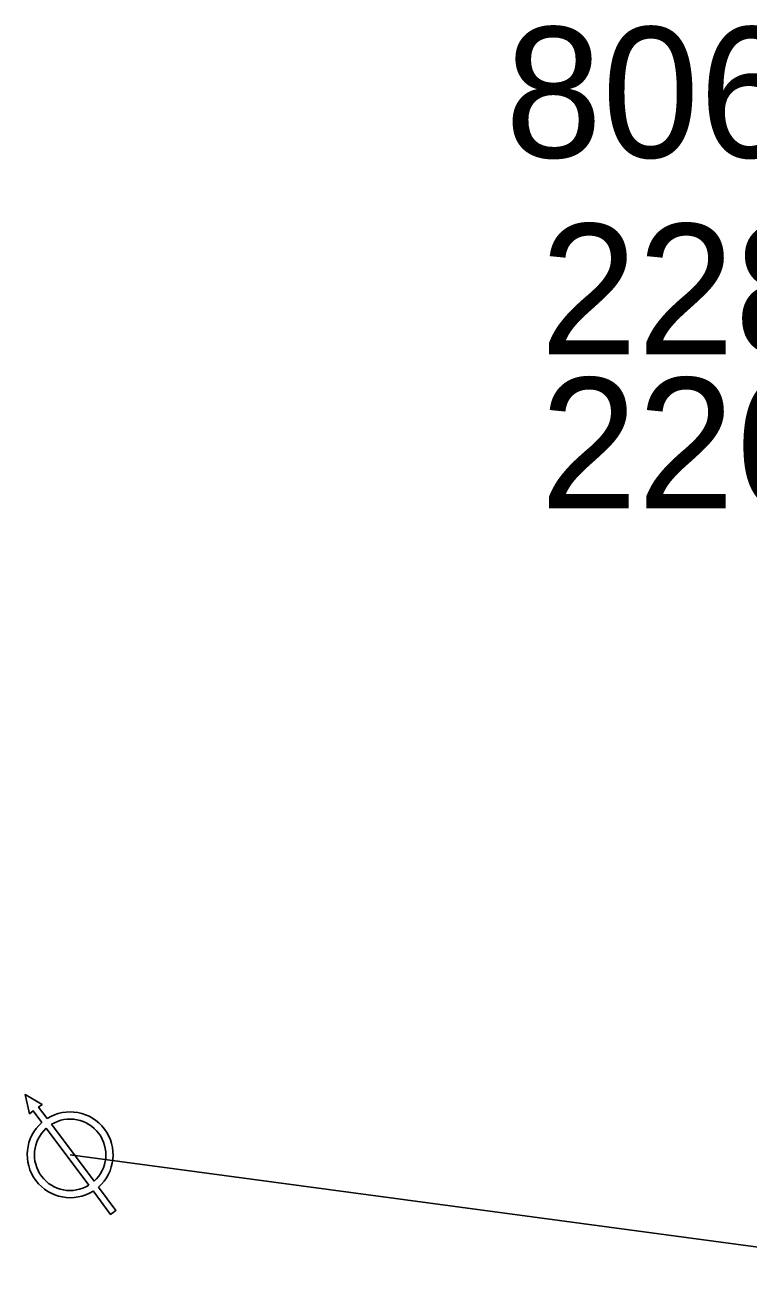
# Model space of a CAD drawing. Extents: x -595129 to -593591, y -1168385 to -1166898.
# Drawn here: x -594650.57 to -594642.81, y -1167215.88 to -1167202.44 of the extents above; entities that cross this region are included whole.
import ezdxf

# ---------------------------------------------------------------- set-up
doc = ezdxf.new("R2010")
doc.units = 0
for name, color, linetype in [('Identifikace', 7, 'Continuous'), ('Popis šachty', 7, 'Continuous'), ('V Odběrné místo', 7, 'Continuous'), ('V Přípojka', 7, 'Continuous')]:
    doc.layers.add(name, color=color, linetype=linetype)

msp = doc.modelspace()

# ---------------------------------------------------------------- linework, layer by layer
at = {"layer": 'V Odběrné místo'}
for p, q in [((-594650.343, -1167214.265), (-594649.885, -1167214.876)), ((-594649.829, -1167214.833), (-594650.286, -1167214.222))]:
    msp.add_line(p, q, dxfattribs=at)
for points in [[(-594650.332, -1167214.161), (-594650.425, -1167214.037), (-594650.386, -1167214.008), (-594650.569, -1167213.903), (-594650.52, -1167214.108), (-594650.482, -1167214.079), (-594650.389, -1167214.204)], [(-594649.84, -1167214.937), (-594649.652, -1167215.188), (-594649.595, -1167215.145), (-594649.782, -1167214.895)]]:
    msp.add_lwpolyline(points, dxfattribs=at)
for radius, start, end in [(0.46, 311.2407, 122.3959), (0.46, 131.2914, 302.3455), (0.383, 132.1821, 301.4549), (0.383, 312.1314, 121.4519)]:
    msp.add_arc((-594650.086, -1167214.549), radius, start, end, dxfattribs=at)
at = {"layer": 'V Přípojka'}
msp.add_lwpolyline([(-594639.95, -1167215.78), (-594640.18, -1167215.88), (-594650.085, -1167214.549)], dxfattribs=at)

# ---------------------------------------------------------------- texts
at = {"layer": 'Identifikace'}
msp.add_text('806513', height=1.4, dxfattribs=at).set_placement((-594645.424, -1167203.856))
at = {"layer": 'Popis šachty'}
for s, p in [('228.95', (-594645.046, -1167205.967)), ('226.43', (-594645.046, -1167207.617))]:
    msp.add_text(s, height=1.4, dxfattribs=at).set_placement(p)

doc.saveas('drawing.dxf')
